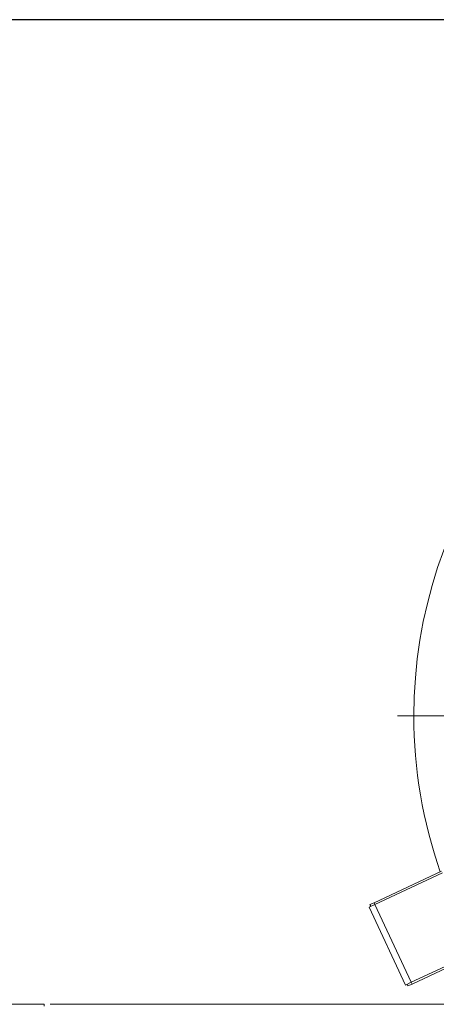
# Model space of a CAD drawing. Extents: x 0 to 59450, y 0 to 42050.
# Tile 260 of 304: x 34081 to 34977, y 35901 to 38019. Entities that reach past the tile are written whole.
import ezdxf

# ---------------------------------------------------------------- set-up
doc = ezdxf.new("R2010")
doc.units = 0
doc.header["$LTSCALE"] = 20
doc.header["$MEASUREMENT"] = 0
doc.layers.get('0').update_dxf_attribs({"linetype": 'CONTINUOUS'})
doc.layers.get('Defpoints').update_dxf_attribs({"linetype": 'CONTINUOUS'})
doc.dimstyles.new('DXF001', dxfattribs={"dimtxt": 3.1, "dimasz": 2, "dimexe": 2, "dimexo": 0.8, "dimgap": 0.09, "dimtad": 1, "dimdsep": 46, "dimtxsty": 'STANDARD', "dimcen": 0.09, "dimazin": 2, "dimtfac": 0.645161, "dimtdec": 4, "dimtmove": 0, "dimatfit": 3, "dimfxl": 1, "dimtvp": 0.66129, "dimtolj": 1, "dimtzin": 0, "dimarcsym": 0})

# ---------------------------------------------------------------- blocks, each defined once
blk = doc.blocks.new('_OPEN')
at = {"color": 0, "linetype": 'ByBlock', "lineweight": -2}
for p, q in [((-1, 0.166667), (0, 0)), ((0, 0), (-1, -0.166667)), ((0, 0), (-1, 0))]:
    blk.add_line(p, q, dxfattribs=at)
blk = doc.blocks.new('*D32')
at = {"color": 0, "linetype": 'Continuous', "lineweight": -2}
for p, q in [((36630.8, 38018.8), (33035.6, 38018.8)), ((33037.6, 35020.5), (33037.6, 38016.8)), ((34773.9, 35018.5), (33035.6, 35018.5))]:
    blk.add_line(p, q, dxfattribs=at)
at = {"layer": 'Defpoints', "color": 0, "linetype": 'Continuous'}
for p in [(33037.6, 38018.8), (36631.6, 38018.8), (34774.7, 35018.5)]:
    blk.add_point(p, dxfattribs=at)
at = {"color": 0, "linetype": 'Continuous', "lineweight": -2, "xscale": 2, "yscale": 2, "zscale": 2}
for p, rotation in [((33037.6, 38018.8), 90), ((33037.6, 35018.5), 270)]:
    blk.add_blockref('_OPEN', p, dxfattribs=dict(at, rotation=rotation))
at = {"color": 0, "linetype": 'Continuous', "lineweight": 13, "insert": (32997.5, 36692.5), "char_height": 80, "attachment_point": 5, "rotation": 90}
blk.add_mtext('\\A1;\\A1;3000', dxfattribs=at)

msp = doc.modelspace()

# ---------------------------------------------------------------- linework, layer by layer
at = {"color": 3, "linetype": 'Continuous', "lineweight": 13}
for p, q in [((35950.241, 36521.459), (34893.741, 36521.459)), ((34988.368, 36187.388), (34843.359, 36119.769)), ((34990.058, 36183.762), (34845.049, 36116.144)), ((34845.049, 36116.144), (34832.361, 36110.227)), ((34910.545, 35942.56), (34832.361, 36110.227)), ((34843.359, 36119.769), (34834.296, 36115.543)), ((34835.986, 36111.917), (34834.296, 36115.543)), ((34845.049, 36116.144), (34843.359, 36119.769)), ((34923.233, 35948.477), (34845.049, 36116.144)), ((34923.233, 35948.477), (35068.243, 36016.096)), ((34924.924, 35944.851), (35069.933, 36012.47)), ((34910.545, 35942.56), (34923.233, 35948.477)), ((34914.17, 35944.25), (34915.861, 35940.625)), ((34915.861, 35940.625), (34924.924, 35944.851)), ((34918.7, 35946.364), (34918.702, 35946.364)), ((34923.233, 35948.477), (34924.924, 35944.851)), ((34133.741, 35901.459), (34044.741, 35901.459)), ((34133.741, 35897.459), (34133.741, 35901.459)), ((34148.464, 35901.46), (34148.443, 35901.46)), ((34173.661, 35901.459), (34148.465, 35901.459)), ((34171.942, 35901.19), (34163.53, 35901.19)), ((34178.921, 35901.19), (34171.942, 35901.19)), ((34201.06, 35901.459), (34173.661, 35901.459)), ((34184.239, 35901.19), (34178.921, 35901.19)), ((34189.116, 35901.19), (34184.239, 35901.19)), ((34194.747, 35901.19), (34189.116, 35901.19)), ((34201.016, 35901.19), (34194.747, 35901.19)), ((34207.647, 35901.19), (34201.016, 35901.19)), ((35001.976, 35901.459), (34201.06, 35901.459)), ((34214.65, 35901.19), (34207.647, 35901.19)), ((34222.122, 35901.19), (34214.65, 35901.19)), ((34230.042, 35901.19), (34222.122, 35901.19)), ((34238.41, 35901.19), (34230.042, 35901.19)), ((34247.214, 35901.19), (34238.41, 35901.19)), ((34256.479, 35901.19), (34247.214, 35901.19)), ((34266.189, 35901.19), (34256.479, 35901.19)), ((34276.362, 35901.19), (34266.189, 35901.19)), ((34286.983, 35901.19), (34276.362, 35901.19)), ((34298.072, 35901.19), (34286.983, 35901.19)), ((34309.613, 35901.19), (34298.072, 35901.19)), ((34321.625, 35901.19), (34309.613, 35901.19)), ((34334.091, 35901.19), (34321.625, 35901.19)), ((34347.032, 35901.19), (34334.091, 35901.19)), ((34360.428, 35901.19), (34347.032, 35901.19)), ((34374.301, 35901.19), (34360.428, 35901.19)), ((34388.631, 35901.19), (34374.301, 35901.19)), ((34403.439, 35901.19), (34388.631, 35901.19)), ((34418.705, 35901.19), (34403.439, 35901.19)), ((34434.448, 35901.19), (34418.705, 35901.19)), ((34450.65, 35901.19), (34434.448, 35901.19)), ((34459.301, 35901.19), (34450.65, 35901.19)), ((34466.305, 35901.19), (34459.301, 35901.19)), ((34471.419, 35901.19), (34466.305, 35901.19)), ((34475.917, 35901.19), (34471.419, 35901.19)), ((34481.032, 35901.19), (34475.917, 35901.19)), ((34486.636, 35901.19), (34481.032, 35901.19)), ((34492.414, 35901.19), (34486.636, 35901.19)), ((34498.371, 35901.19), (34492.414, 35901.19)), ((34504.581, 35901.19), (34498.371, 35901.19)), ((34511.012, 35901.19), (34504.581, 35901.19)), ((34517.636, 35901.19), (34511.012, 35901.19)), ((34524.43, 35901.19), (34517.636, 35901.19)), ((34531.389, 35901.19), (34524.43, 35901.19)), ((34538.486, 35901.19), (34531.389, 35901.19)), ((34545.709, 35901.19), (34538.486, 35901.19)), ((34553.033, 35901.19), (34545.709, 35901.19)), ((34560.443, 35901.19), (34553.033, 35901.19)), ((34567.919, 35901.19), (34560.443, 35901.19)), ((34575.442, 35901.19), (34567.919, 35901.19)), ((34582.995, 35901.19), (34575.442, 35901.19)), ((34590.56, 35901.19), (34582.995, 35901.19)), ((34598.119, 35901.19), (34590.56, 35901.19)), ((34605.656, 35901.19), (34598.119, 35901.19)), ((34613.157, 35901.19), (34605.656, 35901.19)), ((34620.606, 35901.19), (34613.157, 35901.19)), ((34627.989, 35901.19), (34620.606, 35901.19)), ((34635.288, 35901.19), (34627.989, 35901.19)), ((34642.508, 35901.19), (34635.288, 35901.19))]:
    msp.add_line(p, q, dxfattribs=at)
for centre, radius, start, end in [((35950.241, 36521.459), 1021.5, 108.09943, 180), ((35950.241, 36521.459), 1021.5, 180, 199.17155), ((34149.971, 35893.407), 8.323, 110.424958, 110.754392), ((34148.165, 35898.305), 3.103, 110.064813, 110.738525), ((34148.291, 35897.96), 3.471, 109.675902, 110.067355), ((34150.793, 35890.71), 11.139, 109.140244, 109.23555), ((34148.529, 35897.253), 4.216, 108.952674, 109.230232), ((34148.275, 35898.016), 3.412, 108.709822, 109.075457), ((34148.455, 35897.497), 3.961, 108.46096, 108.76773), ((34148.558, 35897.156), 4.317, 108.053764, 108.331752), ((34148.477, 35897.415), 4.046, 107.803456, 108.101193), ((34148.449, 35897.494), 3.962, 107.452388, 107.758861), ((34148.47, 35897.444), 4.016, 107.226525, 107.526965), ((34148.479, 35897.398), 4.063, 106.862038, 107.159959), ((34148.471, 35897.429), 4.031, 106.575348, 106.875178), ((34148.469, 35897.445), 4.015, 106.314459, 106.615057), ((34148.47, 35897.424), 4.035, 105.951826, 106.251853), ((34148.471, 35897.427), 4.033, 105.664954, 105.964725), ((34148.471, 35897.434), 4.026, 105.403289, 105.703153), ((34148.471, 35897.42), 4.039, 105.04337, 105.343252), ((34148.47, 35897.425), 4.034, 104.75529, 105.055095), ((34148.472, 35897.43), 4.03, 104.492712, 104.792478), ((34148.471, 35897.435), 4.025, 104.203131, 104.50289), ((34148.471, 35897.421), 4.038, 103.846901, 104.146657), ((34148.47, 35897.426), 4.033, 103.557085, 103.856837), ((34148.47, 35897.431), 4.028, 103.266547, 103.566306), ((34148.471, 35897.417), 4.042, 102.940163, 103.239941), ((34148.47, 35897.441), 4.019, 102.709922, 103.009723), ((34148.47, 35897.427), 4.032, 102.358273, 102.658109), ((34148.469, 35897.432), 4.027, 102.06633, 102.366204), ((34148.469, 35897.418), 4.041, 101.71777, 102.017694), ((34148.47, 35897.423), 4.036, 101.4524, 101.752382), ((34148.468, 35897.448), 4.012, 101.186643, 101.486705), ((34148.469, 35897.433), 4.027, 100.866838, 101.166913), ((34148.469, 35897.417), 4.042, 100.522854, 100.822881), ((34148.469, 35897.439), 4.02, 100.279031, 100.579011), ((34148.469, 35897.423), 4.036, 99.936571, 100.236493), ((34148.469, 35897.426), 4.033, 99.642613, 99.942494), ((34148.469, 35897.429), 4.03, 99.34813, 99.647978), ((34148.468, 35897.432), 4.027, 99.053134, 99.352959), ((34148.468, 35897.416), 4.042, 98.715702, 99.015509), ((34148.468, 35897.439), 4.021, 98.461669, 98.761468), ((34148.468, 35897.423), 4.036, 98.125993, 98.425793), ((34148.47, 35897.426), 4.034, 97.857346, 98.157152), ((34148.468, 35897.429), 4.03, 97.534498, 97.83432), ((34148.468, 35897.432), 4.027, 97.238116, 97.537964), ((34148.467, 35897.416), 4.043, 96.907902, 97.207791), ((34148.469, 35897.438), 4.021, 96.671192, 96.971112), ((34148.467, 35897.422), 4.037, 96.315958, 96.615906), ((34148.467, 35897.444), 4.015, 96.048718, 96.348753), ((34148.467, 35897.43), 4.029, 95.722527, 96.02273), ((34148.468, 35897.416), 4.043, 95.425968, 95.725019), ((34148.472, 35897.381), 4.078, 95.129905, 95.426211), ((34148.474, 35897.348), 4.111, 94.833438, 95.127236), ((34148.477, 35897.289), 4.17, 94.514815, 94.80569), ((34148.479, 35897.275), 4.185, 94.239921, 94.52828), ((34148.483, 35897.236), 4.224, 93.96997, 94.255552), ((34148.485, 35897.181), 4.279, 93.654469, 93.937634), ((34148.486, 35897.161), 4.298, 93.374958, 93.655404), ((34148.491, 35897.126), 4.334, 93.131435, 93.409541), ((34148.489, 35897.066), 4.394, 92.792373, 93.067863), ((34148.493, 35897.051), 4.409, 92.562488, 92.835689), ((34148.493, 35896.988), 4.472, 92.252912, 92.523494), ((34148.494, 35896.975), 4.485, 91.992914, 92.261388), ((34148.495, 35896.938), 4.522, 91.721521, 91.987767), ((34148.498, 35896.897), 4.563, 91.477416, 91.741215), ((34148.496, 35896.838), 4.621, 91.179178, 91.439602), ((34148.498, 35896.825), 4.635, 90.934113, 91.193772), ((34148.496, 35896.852), 4.608, 90.660614, 90.92174)]:
    msp.add_arc(centre, radius, start, end, dxfattribs=at)

# ---------------------------------------------------------------- dimensions: what is measured, and where the dimension line sits
at = {"linetype": 'Continuous', "lineweight": 13}
dim = msp.add_linear_dim(base=(33037.556, 38018.759), p1=(34774.705, 35018.459), p2=(36631.641, 38018.759), angle=90, text='\\A1;3000', dimstyle='DXF001', override={"dimtxt": 80, "dimasz": 2, "dimblk1": 'OPEN', "dimblk2": 'OPEN', "dimsah": 1}, dxfattribs=at)
dim.commit()
dim.dimension.update_dxf_attribs({"geometry": '*D32', "text_midpoint": (33037.556, 36692.509), "dimtype": 160})

doc.saveas('drawing.dxf')
